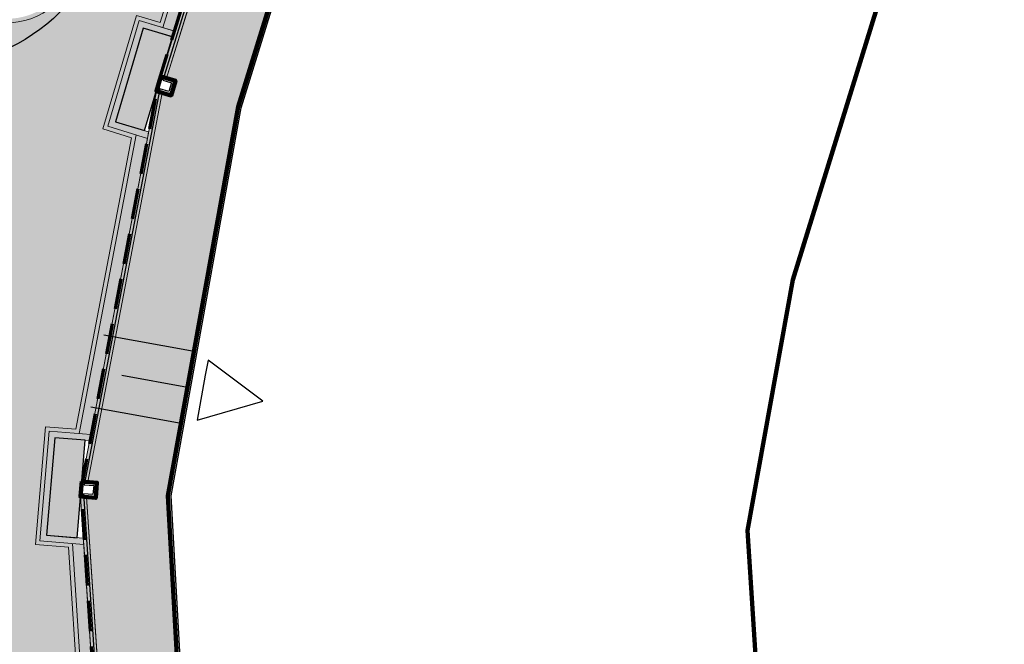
# Model space of a CAD drawing. Header units: metres. Extents: x 154038 to 155227, y 461678 to 462519.
# Tile 124 of 656: x 154382 to 154398, y 461979 to 461989. Entities that reach past the tile are written whole.
import ezdxf

# ---------------------------------------------------------------- set-up
doc = ezdxf.new("R2010")
doc.units = ezdxf.units.M
doc.linetypes.add('DASHED', pattern=[0.75, 0.5, -0.25])
doc.linetypes.add('VH-OPSLUITBAND_100X200', pattern=[16, 8, -2, 4, -2])
for name, color, linetype, lineweight in [('B-GV-GR-BOOM-G', 82, 'Continuous', 25), ('B-GV-GR-BOOM-G2', 92, 'Continuous', 25), ('B-GV-GR-BOOM-S', 3, 'Continuous', 25), ('B-WE-OG-BEBOUWING-GV', 2, 'Continuous', 100), ('B-WE-OG-BEBOUWING_LUIFEL-GV', 7, 'DASHED', 70), ('N-WE-VH-KANTOPSLUITING_OPSLUITBAND_100X200-G', 150, 'VH-OPSLUITBAND_100X200', 0), ('N-WE-VH-KANTVERHARDING_STOEP-STREKLAAG-G', 230, 'Continuous', 18), ('N-WE-VH-KANTVERHARDING_TROTTOIR-ROLLAAG-G', 62, 'Continuous', 18), ('N-WE-VH-KANTVERHARDING_TROTTOIR-STREKLAAG-G', 220, 'Continuous', 18), ('N-WE-VH-VERHARDING_STRAATBAKSTEEN-STOEP-HV_WF-G', 6, 'Continuous', 25), ('N-WE-VH-VERHARDING_STRAATBAKSTEEN-TROTTOIR-HV_DF-G', 2, 'Continuous', 18)]:
    doc.layers.add(name, color=color, linetype=linetype, lineweight=lineweight)
doc.layers.add('B-WE-OG-TOPOGRAFIE_KAVEL_ENTREE-G', color=3, linetype='Continuous')
doc.layers.add('B-WE-OG-TOPOGRAFIE_KAVEL_ENTREE-S', color=252, linetype='Continuous')
doc.layers.add('B-WE-OG-TOPOGRAFIE_KAVEL_ENTREE-H', color=31, linetype='Continuous', plot=False)
doc.layers.add('N-GV-GR-GROENVOORZIENING_BLINDE_GEVEL_Klimplant-V', color=7, linetype='Continuous', true_color=0x31b700)
doc.layers.add('N-GV-GR-GROENVOORZIENING_PORTAAL_Klimplant-G', color=7, linetype='Continuous', true_color=0x00aa13)
for name, color, linetype, lineweight, true_color in [('N-WE-VH-KANTOPSLUITING_OPSLUITBAND_100X200-V', 7, 'Continuous', 5, 0xbbbcbc), ('N-WE-VH-VERHARDING_STRAATBAKSTEEN-STOEP-HV_WF-V', 7, 'Continuous', 25, 0xb33d26), ('N-WE-VH-VERHARDING_STRAATBAKSTEEN-TROTTOIR-HV_DF-V', 7, 'Continuous', 18, 0xd14124), ('N-WE-VH-VERHARDING_STRAATBAKSTEEN_Rijbaan-KV_DF-V', 7, 'Continuous', 18, 0xb33d26)]:
    doc.layers.add(name, color=color, linetype=linetype, lineweight=lineweight, true_color=true_color)

# ---------------------------------------------------------------- blocks, each defined once
blk = doc.blocks.new('*U94')
at = {"layer": 'B-WE-OG-TOPOGRAFIE_KAVEL_ENTREE-G', "ltscale": 0.0001}
blk.add_lwpolyline([(-0.2500000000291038, 0.5), (-1.250000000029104, 0), (-0.2500000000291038, -0.5), (-0.2500000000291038, -0.25), (-0.2500000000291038, 0), (-0.2500000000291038, 0.25)], close=True, dxfattribs=at)
at = {"layer": 'B-WE-OG-TOPOGRAFIE_KAVEL_ENTREE-H'}
for points in [[(-2.91038304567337e-11, 0.5999999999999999), (1.499364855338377, 0.5999999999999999)], [(-2.91038304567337e-11, 0), (1.093126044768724, 0)], [(-2.91038304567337e-11, -0.5999999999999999), (1.499364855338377, -0.5999999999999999)]]:
    blk.add_lwpolyline(points, dxfattribs=at)
blk = doc.blocks.new('*U346')
at = {"layer": 'B-GV-GR-BOOM-G', "color": 0}
blk.add_circle((-2.455635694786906e-11, 1.70530256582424e-11), 3, dxfattribs=at)
at = {"layer": 'B-GV-GR-BOOM-G2', "color": 0}
blk.add_circle((0, 0), 0.25, dxfattribs=at)

msp = doc.modelspace()

# ---------------------------------------------------------------- hatches: boundary and pattern name
at = {"layer": 'N-GV-GR-GROENVOORZIENING_BLINDE_GEVEL_Klimplant-V'}
h = msp.add_hatch(color=256, dxfattribs=at)
h.dxf.hatch_style = 1
h.paths.add_polyline_path([(154384.1088860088, 461987.5421481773), (154384.564809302, 461989.075815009), (154384.0855384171, 461989.2182910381), (154383.6296151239, 461987.6846242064)])
h = msp.add_hatch(color=256, dxfattribs=at)
h.dxf.hatch_style = 1
h.paths.add_polyline_path([(154383.0036892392, 461980.8827529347), (154383.1363107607, 461982.4772470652), (154382.6380313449, 461982.5186912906), (154382.5054098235, 461980.9241971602)])
at = {"layer": 'N-WE-VH-KANTOPSLUITING_OPSLUITBAND_100X200-V'}
h = msp.add_hatch(color=256, dxfattribs=at)
h.dxf.hatch_style = 1
h.paths.add_polyline_path([(154384.3724666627, 461988.4287993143), (154384.4683264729, 461988.4003024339), (154388.031535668, 461999.9274545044), (154387.936, 461999.957)])
h = msp.add_hatch(color=256, dxfattribs=at)
h.dxf.hatch_style = 1
h.paths.add_polyline_path([(154384.1534579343, 461987.4163888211), (154383.5052657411, 461987.6172652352), (154384.018179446, 461989.3426404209), (154384.6013583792, 461989.1692749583), (154384.5718239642, 461989.0737297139), (154384.0855384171, 461989.2182910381), (154383.6296151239, 461987.6846242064), (154384.173814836, 461987.5228463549)])
h = msp.add_hatch(color=256, dxfattribs=at)
h.dxf.hatch_style = 1
h.paths.add_polyline_path([(154384.3975642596, 461988.1605255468), (154384.3012286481, 461988.1891638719), (154383.0803610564, 461981.8045698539), (154383.1805789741, 461981.7962342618)])
h = msp.add_hatch(color=256, dxfattribs=at)
h.dxf.hatch_style = 1
h.paths.add_polyline_path([(154383.1116541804, 461980.7734276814), (154382.3974650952, 461980.8328301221), (154382.5466643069, 461982.6266360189), (154383.2267408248, 461982.5700708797), (154383.2078531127, 461982.4712965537), (154382.6380313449, 461982.5186912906), (154382.5054098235, 461980.9241971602), (154383.1049425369, 461980.8743312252)])
h = msp.add_hatch(color=256, dxfattribs=at)
h.dxf.hatch_style = 1
h.paths.add_polyline_path([(154383.1600844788, 461981.5520540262), (154383.0596389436, 461981.5554301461), (154383.491054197, 461975.0694884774), (154383.5901278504, 461975.0867373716)])
at = {"layer": 'N-WE-VH-VERHARDING_STRAATBAKSTEEN-STOEP-HV_WF-V'}
h = msp.add_hatch(color=256, dxfattribs=at)
h.dxf.hatch_style = 1
h.paths.add_polyline_path([(154405.5653019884, 462052.3537443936), (154404.3241204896, 462052.7376199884), (154403.6422571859, 462050.5330654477), (154403.7868187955, 462050.4874798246), (154403.7116340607, 462050.2490531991), (154403.568384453, 462050.2942250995), (154402.046629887, 462045.3741906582), (154402.1909444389, 462045.3286829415), (154402.1157597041, 462045.0902563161), (154401.9727571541, 462045.13535031), (154400.4510025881, 462040.2153158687), (154400.5950700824, 462040.1698860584), (154400.5198853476, 462039.931459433), (154400.3771298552, 462039.9764755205), (154398.8553752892, 462035.0564410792), (154398.9991957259, 462035.0110891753), (154398.9240109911, 462034.7726625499), (154398.7815025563, 462034.817600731), (154397.2597479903, 462029.8975662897), (154397.4033213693, 462029.8522922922), (154397.3281366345, 462029.6138656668), (154397.1858752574, 462029.6587259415), (154395.6641206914, 462024.7386915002), (154395.8074470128, 462024.6934954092), (154395.7322622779, 462024.4550687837), (154395.5902479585, 462024.499851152), (154394.0684933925, 462019.5798167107), (154394.2115726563, 462019.534698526), (154394.1363879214, 462019.2962719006), (154393.9946206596, 462019.3409763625), (154392.4728664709, 462014.4209431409), (154392.6159210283, 462014.3758327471), (154392.5407362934, 462014.1374061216), (154392.3989937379, 462014.1821027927), (154390.877239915, 462009.2620707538), (154391.0204837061, 462009.2169006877), (154390.9452989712, 462008.9784740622), (154390.8033671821, 462009.0232304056), (154388.3443929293, 462001.0730403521), (154387.9919152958, 461999.9397075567), (154388.031535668, 461999.9274545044), (154384.4683264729, 461988.4003024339), (154384.6121021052, 461988.3575612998), (154384.5408640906, 461988.1179258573), (154384.3975642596, 461988.1605255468), (154383.1805789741, 461981.7962342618), (154383.3295007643, 461981.7838477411), (154383.3087786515, 461981.5347080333), (154383.1604174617, 461981.5470479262), (154383.5904613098, 461975.0817241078), (154383.7374612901, 461975.1082269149), (154383.7818189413, 461974.8621935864), (154383.6350008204, 461974.8357235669), (154385.5735608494, 461968.6909836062), (154385.7102281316, 461968.7513131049), (154385.8111873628, 461968.5226053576), (154385.6747207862, 461968.4623644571), (154389.0030639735, 461962.9598905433), (154389.1226165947, 461963.0496500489), (154389.2727182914, 461962.8497263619), (154389.1536753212, 461962.7603494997), (154393.7696304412, 461958.2254976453), (154393.8605948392, 461958.3438376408), (154394.0588045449, 461958.1914797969), (154393.9678048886, 461958.0730939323), (154398.4449448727, 461955.3956626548), (154398.9636292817, 461956.5517833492), (154394.63, 461959.15), (154390.08, 461963.62), (154386.805, 461969.105), (154384.849, 461975.188), (154384.49, 461981.57), (154385.64, 461987.93), (154389.373, 462000), (154389.826, 462001.464)])
at = {"layer": 'N-WE-VH-VERHARDING_STRAATBAKSTEEN-TROTTOIR-HV_DF-V'}
h = msp.add_hatch(color=256, dxfattribs=at)
h.dxf.hatch_style = 1
edge = h.paths.add_edge_path()
edge.add_line((154405.9314999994, 462058.3449999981), (154406.4150534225, 462059.9078684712))
edge.add_line((154406.4150534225, 462059.9078684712), (154405.8415158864, 462060.0846309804))
edge.add_line((154405.8415158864, 462060.0846309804), (154406.3716633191, 462061.8047890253))
edge.add_line((154406.3716633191, 462061.8047890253), (154406.9452008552, 462061.6280265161))
edge.add_line((154406.9452008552, 462061.6280265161), (154408.011888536, 462065.0663677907))
edge.add_line((154408.011888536, 462065.0663677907), (154407.4385025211, 462065.2430836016))
edge.add_line((154407.4385025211, 462065.2430836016), (154407.9686499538, 462066.9632416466))
edge.add_line((154407.9686499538, 462066.9632416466), (154408.5420359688, 462066.7865258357))
edge.add_line((154408.5420359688, 462066.7865258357), (154409.608824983, 462070.2248358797))
edge.add_line((154409.608824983, 462070.2248358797), (154409.0354891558, 462070.4015362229))
edge.add_line((154409.0354891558, 462070.4015362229), (154409.5656365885, 462072.1216942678))
edge.add_line((154409.5656365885, 462072.1216942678), (154410.1390226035, 462071.9449784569))
edge.add_line((154410.1390226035, 462071.9449784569), (154411.2058618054, 462075.3832730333))
edge.add_line((154411.2058618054, 462075.3832730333), (154410.6324757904, 462075.5599888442))
edge.add_line((154410.6324757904, 462075.5599888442), (154411.1626232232, 462077.2801468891))
edge.add_line((154411.1626232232, 462077.2801468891), (154411.7360092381, 462077.1034310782))
edge.add_line((154411.7360092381, 462077.1034310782), (154412.8024573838, 462080.5418461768))
edge.add_line((154412.8024573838, 462080.5418461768), (154412.2294624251, 462080.7184414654))
edge.add_line((154412.2294624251, 462080.7184414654), (154412.7596098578, 462082.4385995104))
edge.add_line((154412.7596098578, 462082.4385995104), (154413.3329958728, 462082.2618836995))
edge.add_line((154413.3329958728, 462082.2618836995), (154414.3998350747, 462085.7001782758))
edge.add_line((154414.3998350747, 462085.7001782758), (154413.8264490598, 462085.8768940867))
edge.add_line((154413.8264490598, 462085.8768940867), (154414.3565964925, 462087.5970521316))
edge.add_line((154414.3565964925, 462087.5970521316), (154414.9299825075, 462087.4203363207))
edge.add_line((154414.9299825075, 462087.4203363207), (154415.9968217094, 462090.858630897))
edge.add_line((154415.9968217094, 462090.858630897), (154415.4234356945, 462091.0353467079))
edge.add_line((154415.4234356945, 462091.0353467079), (154415.86422217, 462092.4655571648))
edge.add_line((154415.86422217, 462092.4655571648), (154413.2662694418, 462093.2686230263))
edge.add_line((154413.2662694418, 462093.2686230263), (154403.4948543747, 462057.2177540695))
edge.add_arc((154402.5297359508, 462057.4782493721), 0.9996556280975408, 255.8555167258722, 344.8952207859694, ccw=False)
edge.add_line((154402.2854521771, 462056.5089007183), (154401.5869071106, 462056.6846876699))
edge.add_line((154401.5869071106, 462056.6846876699), (154400.7327714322, 462053.2905093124))
edge.add_line((154400.7327714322, 462053.2905093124), (154391.0791988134, 462014.928984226))
edge.add_line((154391.0791988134, 462014.928984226), (154386.2304081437, 462016.1491687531))
edge.add_line((154386.2304081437, 462016.1491687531), (154385.6813122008, 462013.9671989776))
edge.add_line((154385.6813122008, 462013.9671989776), (154388.7850464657, 462013.1861527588))
edge.add_arc((154388.5166037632, 462012.1194107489), 1.100000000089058, -17.095839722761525, 75.87496187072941, ccw=False)
edge.add_line((154389.5679995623, 462011.7960427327), (154382.9102187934, 461990.1489987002))
edge.add_arc((154381.8583787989, 461990.4727267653), 1.10053043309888, 257.3392511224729, 342.89304195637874, ccw=False)
edge.add_line((154381.6171669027, 461989.3989558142), (154381.3401748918, 461989.4679375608))
edge.add_line((154381.3401748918, 461989.4679375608), (154377.6669787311, 461974.7184416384))
edge.add_line((154377.6669787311, 461974.7184416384), (154377.2295783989, 461972.9620871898))
edge.add_line((154377.2295783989, 461972.9620871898), (154381.4496354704, 461971.9111294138))
edge.add_arc((154381.2079778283, 461970.9407678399), 1.000000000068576, 17.552977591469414, 76.01560358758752, ccw=False)
edge.add_line((154382.1614163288, 461971.2423553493), (154384.4536995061, 461971.9082834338))
edge.add_line((154384.4536995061, 461971.9082834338), (154383.7708562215, 461974.0727221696))
edge.add_line((154383.7708562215, 461974.0727221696), (154383.082814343, 461973.9486742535))
edge.add_line((154383.082814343, 461973.9486742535), (154382.7634392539, 461975.7201142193))
edge.add_line((154382.7634392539, 461975.7201142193), (154383.4396681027, 461975.8420323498))
edge.add_line((154383.4396681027, 461975.8420323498), (154383.1116541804, 461980.7734276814))
edge.add_line((154383.1116541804, 461980.7734276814), (154382.3974650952, 461980.8328301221))
edge.add_line((154382.3974650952, 461980.8328301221), (154382.5466643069, 461982.6266360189))
edge.add_line((154382.5466643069, 461982.6266360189), (154383.2267408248, 461982.5700708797))
edge.add_line((154383.2267408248, 461982.5700708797), (154384.1534579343, 461987.4163888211))
edge.add_line((154384.1534579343, 461987.4163888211), (154383.5052657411, 461987.6172652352))
edge.add_line((154383.5052657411, 461987.6172652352), (154384.018179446, 461989.3426404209))
edge.add_line((154384.018179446, 461989.3426404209), (154384.5984450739, 461989.1701410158))
edge.add_line((154384.5984450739, 461989.1701410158), (154387.9359726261, 461999.9569114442))
edge.add_line((154387.9359726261, 461999.9569114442), (154387.323165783, 462000.1465299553))
edge.add_line((154387.323165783, 462000.1465299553), (154388.3700103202, 462003.5611122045))
edge.add_line((154388.3700103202, 462003.5611122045), (154388.952519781, 462003.3808684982))
edge.add_line((154388.952519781, 462003.3808684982), (154390.4793909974, 462008.3127930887))
edge.add_line((154390.4793909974, 462008.3127930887), (154389.9060049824, 462008.4895088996))
edge.add_line((154389.9060049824, 462008.4895088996), (154390.4361524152, 462010.2096669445))
edge.add_line((154390.4361524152, 462010.2096669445), (154391.0105009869, 462010.0360743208))
edge.add_line((154391.0105009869, 462010.0360743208), (154392.0733882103, 462013.4721689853))
edge.add_line((154392.0733882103, 462013.4721689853), (154391.5014423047, 462013.648440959))
edge.add_line((154391.5014423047, 462013.648440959), (154392.0315897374, 462015.3685990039))
edge.add_line((154392.0315897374, 462015.3685990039), (154392.6049757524, 462015.191883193))
edge.add_line((154392.6049757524, 462015.191883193), (154393.6704799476, 462018.630590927))
edge.add_line((154393.6704799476, 462018.630590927), (154393.0970939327, 462018.8073067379))
edge.add_line((154393.0970939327, 462018.8073067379), (154393.6272413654, 462020.5274647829))
edge.add_line((154393.6272413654, 462020.5274647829), (154394.2022294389, 462020.3502552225))
edge.add_line((154394.2022294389, 462020.3502552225), (154395.2649784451, 462023.7898118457))
edge.add_line((154395.2649784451, 462023.7898118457), (154394.6929682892, 462023.9661036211))
edge.add_line((154394.6929682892, 462023.9661036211), (154395.2231157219, 462025.686261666))
edge.add_line((154395.2231157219, 462025.686261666), (154395.7965017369, 462025.5095458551))
edge.add_line((154395.7965017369, 462025.5095458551), (154396.8622286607, 462028.9481846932))
edge.add_line((154396.8622286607, 462028.9481846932), (154396.2888426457, 462029.1249005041))
edge.add_line((154396.2888426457, 462029.1249005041), (154396.8189900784, 462030.8450585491))
edge.add_line((154396.8189900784, 462030.8450585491), (154397.393978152, 462030.6678489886))
edge.add_line((154397.393978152, 462030.6678489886), (154398.4581030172, 462034.1069815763))
edge.add_line((154398.4581030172, 462034.1069815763), (154397.8847170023, 462034.2836973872))
edge.add_line((154397.8847170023, 462034.2836973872), (154398.414864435, 462036.0038554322))
edge.add_line((154398.414864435, 462036.0038554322), (154398.98825045, 462035.8271396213))
edge.add_line((154398.98825045, 462035.8271396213), (154400.0539773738, 462039.2657784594))
edge.add_line((154400.0539773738, 462039.2657784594), (154399.4805913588, 462039.4424942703))
edge.add_line((154399.4805913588, 462039.4424942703), (154400.0107387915, 462041.1626523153))
edge.add_line((154400.0107387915, 462041.1626523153), (154400.5841248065, 462040.9859365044))
edge.add_line((154400.5841248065, 462040.9859365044), (154401.6498517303, 462044.4245753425))
edge.add_line((154401.6498517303, 462044.4245753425), (154401.0764657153, 462044.6012911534))
edge.add_line((154401.0764657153, 462044.6012911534), (154401.6066131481, 462046.3214491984))
edge.add_line((154401.6066131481, 462046.3214491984), (154402.1799991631, 462046.1447333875))
edge.add_line((154402.1799991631, 462046.1447333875), (154403.2457260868, 462049.5833722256))
edge.add_line((154403.2457260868, 462049.5833722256), (154402.6723400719, 462049.7600880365))
edge.add_line((154402.6723400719, 462049.7600880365), (154403.2024875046, 462051.4802460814))
edge.add_line((154403.2024875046, 462051.4802460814), (154403.7758735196, 462051.3035302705))
edge.add_line((154403.7758735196, 462051.3035302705), (154404.258, 462052.8625))
edge.add_line((154404.258, 462052.8625), (154405.9314999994, 462058.3449999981))
at = {"layer": 'N-WE-VH-VERHARDING_STRAATBAKSTEEN_Rijbaan-KV_DF-V'}
h = msp.add_hatch(color=256, dxfattribs=at)
h.dxf.hatch_style = 1
edge = h.paths.add_edge_path()
edge.add_line((154346.3655189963, 462123.4474894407), (154339.6690574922, 462103.1804047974))
edge.add_line((154339.6690574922, 462103.1804047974), (154331.5193567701, 462083.4356807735))
edge.add_line((154331.5193567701, 462083.4356807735), (154321.8864262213, 462064.3270959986))
edge.add_line((154321.8864262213, 462064.3270959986), (154319.064452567, 462059.5558212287))
edge.add_line((154319.064452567, 462059.5558212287), (154316.2103360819, 462061.243890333))
edge.add_arc((154313.6649621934, 462056.9402788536), 4.999999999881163, 59.39777921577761, 149.4251789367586)
edge.add_line((154309.3601339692, 462059.4835943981), (154295.4018813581, 462035.8577883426))
edge.add_arc((154299.7067095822, 462033.3144727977), 4.999999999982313, 149.425178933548, 239.2784399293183)
edge.add_line((154297.1523773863, 462029.0161723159), (154310.3450331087, 462021.1762305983))
edge.add_arc((154317.2452423, 462033.549449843), 14.16719595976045, 240.8527758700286, 248.9522969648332)
edge.add_line((154312.1571632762, 462020.327464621), (154334.4042784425, 462011.1510402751))
edge.add_arc((154336.3108423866, 462015.7732706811), 4.999999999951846, 247.5849764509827, 256.0899883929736)
edge.add_line((154335.1088540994, 462010.9198982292), (154350.5998025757, 462007.0834033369))
edge.add_arc((154349.3978142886, 462002.2300308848), 5.000000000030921, 59.37977109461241, 76.0899883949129, ccw=False)
edge.add_line((154351.944540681, 462006.5328421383), (154352.6260687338, 462006.1294627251))
edge.add_arc((154355.1727951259, 462010.4322739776), 4.999999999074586, 239.3797710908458, 256.0899883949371)
edge.add_line((154353.9708068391, 462005.5789015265), (154356.9781779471, 462004.8340984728))
edge.add_line((154356.9781779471, 462004.8340984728), (154367.5271780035, 462002.1693614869))
edge.add_line((154367.5271780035, 462002.1693614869), (154370.594703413, 462001.3944872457))
edge.add_arc((154371.8192663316, 462006.2422130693), 5.000000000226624, 255.8233322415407, 334.7988763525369)
edge.add_line((154376.3433598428, 462004.1132278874), (154378.3551998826, 462008.3883879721))
edge.add_arc((154373.8311063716, 462010.5173731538), 5.000000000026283, 334.7988763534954, 345.8749618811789)
edge.add_line((154378.6799336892, 462009.2971790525), (154401.6515090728, 462100.5820018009))
edge.add_line((154401.6515090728, 462100.5820018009), (154406.9852191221, 462099.2397882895))
edge.add_line((154406.9852191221, 462099.2397882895), (154397.3315953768, 462060.8780600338))
edge.add_line((154397.3315953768, 462060.8780600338), (154396.6527595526, 462061.0488872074))
edge.add_line((154396.6527595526, 462061.0488872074), (154394.6715745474, 462053.1760217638))
edge.add_line((154394.6715745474, 462053.1760217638), (154395.3511736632, 462053.0050023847))
edge.add_line((154395.3511736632, 462053.0050023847), (154390.2256132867, 462032.6401919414))
edge.add_line((154390.2256132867, 462032.6401919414), (154389.5467596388, 462032.8109482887))
edge.add_line((154389.5467596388, 462032.8109482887), (154388.7372010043, 462029.5939109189))
edge.add_line((154388.7372010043, 462029.5939109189), (154389.4156288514, 462029.4214625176))
edge.add_line((154389.4156288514, 462029.4214625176), (154383.7651946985, 462006.9676746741))
edge.add_line((154383.7651946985, 462006.9676746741), (154376.807218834, 461992.1819759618))
edge.add_arc((154381.331312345, 461990.0529907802), 4.999999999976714, 154.7988763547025, 166.0156035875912)
edge.add_line((154376.4795044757, 461991.2612789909), (154371.1051861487, 461969.68365288))
edge.add_line((154371.1051861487, 461969.68365288), (154363.8723419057, 461953.1420104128))
edge.add_arc((154368.4536651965, 461951.1389210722), 5.000088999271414, 156.3836358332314, 248.3411709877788)
edge.add_line((154366.60823727, 461946.491848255), (154366.6592998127, 461946.4715747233))
edge.add_line((154366.6592998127, 461946.4715747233), (154352.2416857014, 461952.1958481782))
edge.add_arc((154354.0386536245, 461956.8622859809), 5.000473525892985, 248.939130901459, 336.380420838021)
edge.add_line((154358.6202168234, 461954.8587855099), (154365.8806715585, 461971.4635736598))
edge.add_line((154365.8806715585, 461971.4635736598), (154371.1315098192, 461992.5091953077))
edge.add_arc((154366.27970195, 461993.7174835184), 4.999999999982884, 346.0156035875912, 435.8233322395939)
edge.add_line((154367.5042648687, 461998.5652093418), (154356.1296396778, 462001.438503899))
edge.add_line((154356.1296396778, 462001.438503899), (154353.1565705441, 462002.1748154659))
edge.add_arc((154351.9545822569, 461997.321443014), 4.99999999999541, 76.08998839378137, 92.77818827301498)
edge.add_line((154351.7122345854, 462002.315566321), (154350.8803402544, 462002.2858641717))
edge.add_arc((154350.6379925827, 462007.2799874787), 4.999999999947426, 256.0899883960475, 272.778188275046, ccw=False)
edge.add_line((154349.4360042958, 462002.4266150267), (154337.7325265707, 462005.3251033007))
edge.add_arc((154337.2517312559, 462003.38375432), 1.999999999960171, 76.08998839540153, 165.7499673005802)
edge.add_line((154335.3132697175, 462003.8760620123), (154335.1888994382, 462003.3863540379))
edge.add_line((154335.1888994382, 462003.3863540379), (154331.809089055, 462004.2350527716))
edge.add_line((154331.809089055, 462004.2350527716), (154332.0188515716, 462005.1214022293))
edge.add_arc((154330.0726110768, 462005.5819974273), 1.999999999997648, 346.6854067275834, 427.584976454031)
edge.add_line((154330.8352366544, 462007.4308895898), (154310.3759552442, 462015.8698735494))
edge.add_arc((154317.2452423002, 462033.5494498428), 18.96719595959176, 240.6390520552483, 248.76667882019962, ccw=False)
edge.add_line((154307.9454396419, 462017.0186243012), (154294.2962136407, 462025.129890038))
edge.add_arc((154292.7636143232, 462022.5509097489), 2.999999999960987, 59.27843992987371, 165.8531268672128)
edge.add_line((154289.8545971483, 462023.2841348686), (154287.8359008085, 462015.2751044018))
edge.add_line((154287.8359008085, 462015.2751044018), (154283.8632318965, 462016.2799413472))
edge.add_line((154283.8632318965, 462016.2799413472), (154284.9895646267, 462020.85211158))
edge.add_line((154284.9895646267, 462020.85211158), (154281.4008986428, 462022.9723146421))
edge.add_line((154281.4008986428, 462022.9723146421), (154304.5232118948, 462062.1092541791))
edge.add_arc((154313.1334630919, 462057.0210789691), 10.00129754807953, 72.70910643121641, 149.419295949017, ccw=False)
edge.add_arc((154316.7007223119, 462068.4799534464), 2.000000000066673, 252.7032232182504, 333.2466271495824)
edge.add_line((154318.4866272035, 462067.5796514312), (154327.4245828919, 462085.3096333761))
edge.add_line((154327.4245828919, 462085.3096333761), (154335.4473333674, 462104.7467881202))
edge.add_line((154335.4473333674, 462104.7467881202), (154342.0407687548, 462124.7020604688))
edge.add_line((154342.0407687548, 462124.7020604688), (154352.1387758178, 462165.04183881))
edge.add_line((154352.1387758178, 462165.04183881), (154355.7628846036, 462164.1322223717))
edge.add_line((154355.7628846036, 462164.1322223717), (154353.9603339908, 462153.7867322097))
edge.add_line((154353.9603339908, 462153.7867322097), (154346.3655189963, 462123.4474894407))
edge = h.paths.add_edge_path(flags=17)
edge.add_arc((154735.5031688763, 462271.5015979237), 4.999999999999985, 125.9385176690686, 138.150287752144, ccw=False)
edge.add_line((154732.5685849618, 462275.549834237), (154735.8470371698, 462277.9263983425))
edge.add_arc((154736.4339539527, 462277.1167510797), 1.000000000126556, 44.27258667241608, 125.93851766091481, ccw=False)
edge.add_line((154737.1499807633, 462277.8148238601), (154732.334294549, 462282.9696525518))
edge.add_arc((154731.6182677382, 462282.2715797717), 1.000000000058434, -54.06148233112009, 44.272586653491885, ccw=False)
edge.add_line((154732.2051845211, 462281.4619325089), (154729.9240080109, 462279.8082978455))
edge.add_arc((154735.7931758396, 462271.7118252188), 9.999999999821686, 125.9385176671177, 159.8812514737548)
edge.add_line((154726.4033583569, 462275.1514949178), (154712.1371545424, 462236.2067526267))
edge.add_arc((154709.3202092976, 462237.2386535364), 3.000000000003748, 249.8812514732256, 339.8812514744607, ccw=False)
edge.add_line((154708.2883083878, 462234.4217082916), (154663.7725424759, 462250.7286845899))
edge.add_line((154663.7725424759, 462250.7286845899), (154656.1079703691, 462250.0630933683))
edge.add_line((154656.1079703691, 462250.0630933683), (154584.3613417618, 462276.2290524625))
edge.add_arc((154586.0632988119, 462280.9304984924), 5.000025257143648, 159.6304989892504, 250.09938210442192, ccw=False)
edge.add_line((154581.3759381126, 462282.6708726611), (154586.6440892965, 462297.0625800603))
edge.add_line((154586.6440892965, 462297.0625800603), (154545.8382322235, 462312.2135262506))
edge.add_line((154545.8382322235, 462312.2135262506), (154543.9238186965, 462307.0574598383))
edge.add_line((154543.9238186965, 462307.0574598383), (154578.6714521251, 462294.1558922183))
edge.add_arc((154577.6272265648, 462291.3434923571), 3.000000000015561, -20.21334639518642, 69.63036995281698, ccw=False)
edge.add_line((154580.442464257, 462290.3069419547), (154576.1003610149, 462278.5139286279))
edge.add_arc((154571.4082981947, 462280.2415126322), 5.000000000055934, 301.49318088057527, 339.7866536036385, ccw=False)
edge.add_arc((154579.2442544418, 462267.4509774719), 9.999999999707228, 121.4931808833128, 159.6303699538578)
edge.add_line((154569.869588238, 462270.9317293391), (154560.0751634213, 462244.5540653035))
edge.add_arc((154557.2717091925, 462245.6220748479), 2.999999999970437, 249.9106884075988, 339.14506041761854, ccw=False)
edge.add_line((154556.2412556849, 462242.8045998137), (154537.0470548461, 462249.8246199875))
edge.add_arc((154536.360085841, 462247.9463032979), 2.000000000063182, 69.9106884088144, 159.7067651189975)
edge.add_line((154534.484226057, 462248.6399531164), (154518.7866293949, 462206.1884314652))
edge.add_line((154518.7866293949, 462206.1884314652), (154517.1266457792, 462201.6684760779))
edge.add_line((154517.1266457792, 462201.6684760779), (154504.0308506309, 462166.2479160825))
edge.add_line((154504.0308506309, 462166.2479160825), (154508.5329932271, 462164.5833704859))
edge.add_line((154508.5329932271, 462164.5833704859), (154521.6305956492, 462200.0088186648))
edge.add_line((154521.6305956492, 462200.0088186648), (154523.2905399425, 462204.5286669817))
edge.add_line((154523.2905399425, 462204.5286669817), (154536.2906664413, 462239.6853322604))
edge.add_arc((154540.9803159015, 462237.9512077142), 5.000000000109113, 69.91068840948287, 159.706765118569, ccw=False)
edge.add_line((154542.6977384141, 462242.6469994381), (154554.4056087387, 462238.3650037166))
edge.add_arc((154557.1538001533, 462245.8775869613), 7.999466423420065, 249.90688527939, 339.6332798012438)
edge.add_line((154564.6531743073, 462243.093552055), (154574.4386699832, 462269.447448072))
edge.add_arc((154579.1259759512, 462267.7069990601), 5.000000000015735, 69.96311292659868, 159.6294766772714, ccw=False)
edge.add_line((154580.8391011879, 462272.4043602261), (154655.4630948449, 462245.1890275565))
edge.add_line((154655.4630948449, 462245.1890275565), (154663.1240823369, 462245.8543074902))
edge.add_line((154663.1240823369, 462245.8543074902), (154713.9613245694, 462227.2316535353))
edge.add_line((154713.9613245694, 462227.2316535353), (154727.5885351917, 462264.4320337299))
edge.add_arc((154730.4054804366, 462263.4001328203), 2.999999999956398, 69.882642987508, 159.8812514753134, ccw=False)
edge.add_line((154731.4373129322, 462266.2171031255), (154749.540967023, 462259.5858871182))
edge.add_line((154749.540967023, 462259.5858871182), (154751.0397480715, 462263.6249638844))
edge.add_line((154751.0397480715, 462263.6249638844), (154734.4045412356, 462269.7183000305))
edge.add_arc((154736.1283149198, 462274.4117704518), 5.000006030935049, 197.6182283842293, 249.83320066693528, ccw=False)
edge.add_arc((154733.2690260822, 462273.5037486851), 2.000000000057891, 138.1345799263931, 197.6182116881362, ccw=False)
edge.add_line((154731.7795971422, 462274.8385151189), (154731.7786818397, 462274.8374930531))
edge = h.paths.add_edge_path(flags=0)
edge.add_arc((154536.360085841, 462247.9463032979), 2.000000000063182, 69.9106884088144, 159.7067651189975, ccw=False)
edge.add_arc((154536.360085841, 462247.9463032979), 2.000000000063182, 69.9106884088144, 159.7067651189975)
edge = h.paths.add_edge_path(flags=0)
edge.add_arc((154735.7931758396, 462271.7118252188), 9.999999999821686, 125.93851766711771, 159.8812514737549, ccw=False)
edge.add_arc((154735.7931758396, 462271.7118252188), 9.999999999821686, 125.9385176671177, 159.8812514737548)
edge = h.paths.add_edge_path(flags=17)
edge.add_arc((154735.5031688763, 462271.5015979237), 4.999999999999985, 125.9385176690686, 138.150287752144)
edge.add_line((154731.7795971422, 462274.8385151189), (154731.7786818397, 462274.8374930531))
edge.add_arc((154733.2690260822, 462273.5037486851), 2.000000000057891, 138.134579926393, 197.6182116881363)
edge.add_arc((154736.1283149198, 462274.4117704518), 5.000006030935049, 197.6182283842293, 249.8332006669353)
edge.add_line((154751.0397480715, 462263.6249638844), (154734.4045412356, 462269.7183000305))
edge.add_line((154749.540967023, 462259.5858871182), (154751.0397480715, 462263.6249638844))
edge.add_line((154731.4373129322, 462266.2171031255), (154749.540967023, 462259.5858871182))
edge.add_arc((154730.4054804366, 462263.4001328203), 2.999999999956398, 69.88264298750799, 159.8812514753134)
edge.add_line((154713.9613245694, 462227.2316535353), (154727.5885351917, 462264.4320337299))
edge.add_line((154663.1240823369, 462245.8543074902), (154713.9613245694, 462227.2316535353))
edge.add_line((154655.4630948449, 462245.1890275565), (154663.1240823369, 462245.8543074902))
edge.add_line((154580.8391011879, 462272.4043602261), (154655.4630948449, 462245.1890275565))
edge.add_arc((154579.1259759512, 462267.7069990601), 5.000000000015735, 69.96311292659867, 159.6294766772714)
edge.add_line((154564.6531743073, 462243.093552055), (154574.4386699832, 462269.447448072))
edge.add_arc((154557.1538001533, 462245.8775869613), 7.999466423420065, 249.90688527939, 339.6332798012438)
edge.add_line((154542.6977384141, 462242.6469994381), (154554.4056087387, 462238.3650037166))
edge.add_arc((154540.9803159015, 462237.9512077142), 5.000000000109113, 69.9106884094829, 159.706765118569)
edge.add_line((154523.2905399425, 462204.5286669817), (154536.2906664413, 462239.6853322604))
edge.add_line((154521.6305956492, 462200.0088186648), (154523.2905399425, 462204.5286669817))
edge.add_line((154508.5329932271, 462164.5833704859), (154521.6305956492, 462200.0088186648))
edge.add_line((154504.0308506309, 462166.2479160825), (154508.5329932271, 462164.5833704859))
edge.add_line((154517.1266457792, 462201.6684760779), (154504.0308506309, 462166.2479160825))
edge.add_line((154518.7866293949, 462206.1884314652), (154517.1266457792, 462201.6684760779))
edge.add_line((154534.484226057, 462248.6399531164), (154518.7866293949, 462206.1884314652))
edge.add_arc((154536.360085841, 462247.9463032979), 2.000000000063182, 69.9106884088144, 159.7067651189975)
edge.add_line((154556.2412556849, 462242.8045998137), (154537.0470548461, 462249.8246199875))
edge.add_arc((154557.2717091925, 462245.6220748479), 2.999999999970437, 249.9106884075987, 339.1450604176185)
edge.add_line((154569.869588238, 462270.9317293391), (154560.0751634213, 462244.5540653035))
edge.add_arc((154579.2442544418, 462267.4509774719), 9.999999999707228, 121.4931808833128, 159.6303699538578)
edge.add_arc((154571.4082981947, 462280.2415126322), 5.000000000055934, 301.4931808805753, 339.7866536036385)
edge.add_line((154580.442464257, 462290.3069419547), (154576.1003610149, 462278.5139286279))
edge.add_arc((154577.6272265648, 462291.3434923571), 3.000000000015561, 339.7866536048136, 429.6303699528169)
edge.add_line((154543.9238186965, 462307.0574598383), (154578.6714521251, 462294.1558922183))
edge.add_line((154545.8382322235, 462312.2135262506), (154543.9238186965, 462307.0574598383))
edge.add_line((154586.6440892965, 462297.0625800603), (154545.8382322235, 462312.2135262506))
edge.add_line((154581.3759381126, 462282.6708726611), (154586.6440892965, 462297.0625800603))
edge.add_arc((154586.0632988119, 462280.9304984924), 5.000025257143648, 159.6304989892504, 250.0993821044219)
edge.add_line((154656.1079703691, 462250.0630933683), (154584.3613417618, 462276.2290524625))
edge.add_line((154663.7725424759, 462250.7286845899), (154656.1079703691, 462250.0630933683))
edge.add_line((154708.2883083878, 462234.4217082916), (154663.7725424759, 462250.7286845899))
edge.add_arc((154709.3202092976, 462237.2386535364), 3.000000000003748, 249.8812514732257, 339.8812514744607)
edge.add_line((154726.4033583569, 462275.1514949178), (154712.1371545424, 462236.2067526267))
edge.add_arc((154735.7931758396, 462271.7118252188), 9.999999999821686, 125.9385176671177, 159.8812514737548)
edge.add_line((154732.2051845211, 462281.4619325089), (154729.9240080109, 462279.8082978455))
edge.add_arc((154731.6182677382, 462282.2715797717), 1.000000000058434, 305.9385176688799, 404.2725866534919)
edge.add_line((154732.334294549, 462282.9696525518), (154737.1499807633, 462277.8148238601))
edge.add_arc((154736.4339539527, 462277.1167510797), 1.000000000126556, 44.27258667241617, 125.9385176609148)
edge.add_line((154735.8470371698, 462277.9263983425), (154732.5685849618, 462275.549834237))
edge = h.paths.add_edge_path(flags=0)
edge.add_arc((154736.1283149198, 462274.4117704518), 5.000006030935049, 197.6182283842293, 249.8332006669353)
edge.add_arc((154736.1283149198, 462274.4117704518), 5.000006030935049, 197.6182283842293, 249.8332006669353)
edge = h.paths.add_edge_path(flags=0)
edge.add_arc((154733.2690260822, 462273.5037486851), 2.000000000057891, 138.134579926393, 197.6182116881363)
edge.add_arc((154733.2690260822, 462273.5037486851), 2.000000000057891, 138.134579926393, 197.6182116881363)
edge = h.paths.add_edge_path(flags=0)
edge.add_line((154731.7795971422, 462274.8385151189), (154731.7786818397, 462274.8374930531))
edge.add_line((154731.7795971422, 462274.8385151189), (154731.7786818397, 462274.8374930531))
edge = h.paths.add_edge_path(flags=0)
edge.add_arc((154735.5031688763, 462271.5015979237), 4.999999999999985, 125.9385176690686, 138.150287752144)
edge.add_arc((154735.5031688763, 462271.5015979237), 4.999999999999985, 125.9385176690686, 138.150287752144)
edge = h.paths.add_edge_path(flags=0)
edge.add_line((154732.2051845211, 462281.4619325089), (154729.9240080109, 462279.8082978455))
edge.add_line((154732.2051845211, 462281.4619325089), (154729.9240080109, 462279.8082978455))
edge = h.paths.add_edge_path(flags=0)
edge.add_arc((154731.6182677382, 462282.2715797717), 1.000000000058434, 305.9385176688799, 404.2725866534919)
edge.add_arc((154731.6182677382, 462282.2715797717), 1.000000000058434, 305.9385176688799, 404.2725866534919)
edge = h.paths.add_edge_path(flags=0)
edge.add_line((154737.1499807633, 462277.8148238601), (154732.334294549, 462282.9696525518))
edge.add_line((154737.1499807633, 462277.8148238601), (154732.334294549, 462282.9696525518))
edge = h.paths.add_edge_path(flags=0)
edge.add_arc((154736.4339539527, 462277.1167510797), 1.000000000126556, 44.27258667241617, 125.9385176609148)
edge.add_arc((154736.4339539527, 462277.1167510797), 1.000000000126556, 44.27258667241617, 125.9385176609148)
edge = h.paths.add_edge_path(flags=0)
edge.add_line((154732.5685849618, 462275.549834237), (154735.8470371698, 462277.9263983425))
edge.add_line((154732.5685849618, 462275.549834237), (154735.8470371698, 462277.9263983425))
edge = h.paths.add_edge_path(flags=0)
edge.add_line((154556.2412556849, 462242.8045998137), (154537.0470548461, 462249.8246199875))
edge.add_line((154556.2412556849, 462242.8045998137), (154537.0470548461, 462249.8246199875))
edge = h.paths.add_edge_path(flags=0)
edge.add_arc((154557.2717091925, 462245.6220748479), 2.999999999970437, 249.9106884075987, 339.1450604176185)
edge.add_arc((154557.2717091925, 462245.6220748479), 2.999999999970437, 249.9106884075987, 339.1450604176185)
edge = h.paths.add_edge_path(flags=0)
edge.add_line((154569.869588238, 462270.9317293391), (154560.0751634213, 462244.5540653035))
edge.add_line((154569.869588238, 462270.9317293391), (154560.0751634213, 462244.5540653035))
edge = h.paths.add_edge_path(flags=0)
edge.add_arc((154579.2442544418, 462267.4509774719), 9.999999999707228, 121.4931808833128, 159.6303699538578)
edge.add_arc((154579.2442544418, 462267.4509774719), 9.999999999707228, 121.4931808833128, 159.6303699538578)
edge = h.paths.add_edge_path(flags=0)
edge.add_arc((154571.4082981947, 462280.2415126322), 5.000000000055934, 301.4931808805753, 339.7866536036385)
edge.add_arc((154571.4082981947, 462280.2415126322), 5.000000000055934, 301.4931808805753, 339.7866536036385)
edge = h.paths.add_edge_path(flags=0)
edge.add_line((154580.442464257, 462290.3069419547), (154576.1003610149, 462278.5139286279))
edge.add_line((154580.442464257, 462290.3069419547), (154576.1003610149, 462278.5139286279))
edge = h.paths.add_edge_path(flags=0)
edge.add_arc((154577.6272265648, 462291.3434923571), 3.000000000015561, 339.7866536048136, 429.6303699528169)
edge.add_arc((154577.6272265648, 462291.3434923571), 3.000000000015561, 339.7866536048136, 429.6303699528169)
edge = h.paths.add_edge_path(flags=0)
edge.add_line((154543.9238186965, 462307.0574598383), (154578.6714521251, 462294.1558922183))
edge.add_line((154543.9238186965, 462307.0574598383), (154578.6714521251, 462294.1558922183))
edge = h.paths.add_edge_path(flags=0)
edge.add_line((154545.8382322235, 462312.2135262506), (154543.9238186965, 462307.0574598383))
edge.add_line((154545.8382322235, 462312.2135262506), (154543.9238186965, 462307.0574598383))
edge = h.paths.add_edge_path(flags=0)
edge.add_line((154586.6440892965, 462297.0625800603), (154545.8382322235, 462312.2135262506))
edge.add_line((154586.6440892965, 462297.0625800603), (154545.8382322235, 462312.2135262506))
edge = h.paths.add_edge_path(flags=0)
edge.add_line((154581.3759381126, 462282.6708726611), (154586.6440892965, 462297.0625800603))
edge.add_line((154581.3759381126, 462282.6708726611), (154586.6440892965, 462297.0625800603))
edge = h.paths.add_edge_path(flags=0)
edge.add_arc((154586.0632988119, 462280.9304984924), 5.000025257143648, 159.6304989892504, 250.0993821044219)
edge.add_arc((154586.0632988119, 462280.9304984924), 5.000025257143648, 159.6304989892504, 250.0993821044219)
edge = h.paths.add_edge_path(flags=0)
edge.add_line((154656.1079703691, 462250.0630933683), (154584.3613417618, 462276.2290524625))
edge.add_line((154656.1079703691, 462250.0630933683), (154584.3613417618, 462276.2290524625))
edge = h.paths.add_edge_path(flags=0)
edge.add_line((154663.7725424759, 462250.7286845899), (154656.1079703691, 462250.0630933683))
edge.add_line((154663.7725424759, 462250.7286845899), (154656.1079703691, 462250.0630933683))
edge = h.paths.add_edge_path(flags=0)
edge.add_line((154708.2883083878, 462234.4217082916), (154663.7725424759, 462250.7286845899))
edge.add_line((154708.2883083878, 462234.4217082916), (154663.7725424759, 462250.7286845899))
edge = h.paths.add_edge_path(flags=0)
edge.add_arc((154709.3202092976, 462237.2386535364), 3.000000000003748, 249.8812514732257, 339.8812514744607)
edge.add_arc((154709.3202092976, 462237.2386535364), 3.000000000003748, 249.8812514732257, 339.8812514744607)
edge = h.paths.add_edge_path(flags=0)
edge.add_line((154726.4033583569, 462275.1514949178), (154712.1371545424, 462236.2067526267))
edge.add_line((154726.4033583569, 462275.1514949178), (154712.1371545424, 462236.2067526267))
edge = h.paths.add_edge_path(flags=0)
edge.add_line((154751.0397480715, 462263.6249638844), (154734.4045412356, 462269.7183000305))
edge.add_line((154751.0397480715, 462263.6249638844), (154734.4045412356, 462269.7183000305))
edge = h.paths.add_edge_path(flags=0)
edge.add_line((154749.540967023, 462259.5858871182), (154751.0397480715, 462263.6249638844))
edge.add_line((154749.540967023, 462259.5858871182), (154751.0397480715, 462263.6249638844))
edge = h.paths.add_edge_path(flags=0)
edge.add_line((154731.4373129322, 462266.2171031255), (154749.540967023, 462259.5858871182))
edge.add_line((154731.4373129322, 462266.2171031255), (154749.540967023, 462259.5858871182))
edge = h.paths.add_edge_path(flags=0)
edge.add_arc((154730.4054804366, 462263.4001328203), 2.999999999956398, 69.88264298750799, 159.8812514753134)
edge.add_arc((154730.4054804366, 462263.4001328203), 2.999999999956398, 69.88264298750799, 159.8812514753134)
edge = h.paths.add_edge_path(flags=0)
edge.add_line((154713.9613245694, 462227.2316535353), (154727.5885351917, 462264.4320337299))
edge.add_line((154713.9613245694, 462227.2316535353), (154727.5885351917, 462264.4320337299))
edge = h.paths.add_edge_path(flags=0)
edge.add_line((154663.1240823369, 462245.8543074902), (154713.9613245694, 462227.2316535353))
edge.add_line((154663.1240823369, 462245.8543074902), (154713.9613245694, 462227.2316535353))
edge = h.paths.add_edge_path(flags=0)
edge.add_line((154655.4630948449, 462245.1890275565), (154663.1240823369, 462245.8543074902))
edge.add_line((154655.4630948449, 462245.1890275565), (154663.1240823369, 462245.8543074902))
edge = h.paths.add_edge_path(flags=0)
edge.add_line((154580.8391011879, 462272.4043602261), (154655.4630948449, 462245.1890275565))
edge.add_line((154580.8391011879, 462272.4043602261), (154655.4630948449, 462245.1890275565))
edge = h.paths.add_edge_path(flags=0)
edge.add_arc((154579.1259759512, 462267.7069990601), 5.000000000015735, 69.96311292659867, 159.6294766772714)
edge.add_arc((154579.1259759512, 462267.7069990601), 5.000000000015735, 69.96311292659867, 159.6294766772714)
edge = h.paths.add_edge_path(flags=0)
edge.add_line((154564.6531743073, 462243.093552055), (154574.4386699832, 462269.447448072))
edge.add_line((154564.6531743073, 462243.093552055), (154574.4386699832, 462269.447448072))
edge = h.paths.add_edge_path(flags=0)
edge.add_arc((154557.1538001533, 462245.8775869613), 7.999466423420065, 249.90688527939, 339.6332798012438)
edge.add_arc((154557.1538001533, 462245.8775869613), 7.999466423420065, 249.90688527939, 339.6332798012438)
edge = h.paths.add_edge_path(flags=0)
edge.add_line((154542.6977384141, 462242.6469994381), (154554.4056087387, 462238.3650037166))
edge.add_line((154542.6977384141, 462242.6469994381), (154554.4056087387, 462238.3650037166))
edge = h.paths.add_edge_path(flags=0)
edge.add_arc((154540.9803159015, 462237.9512077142), 5.000000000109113, 69.9106884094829, 159.706765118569)
edge.add_arc((154540.9803159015, 462237.9512077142), 5.000000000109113, 69.9106884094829, 159.706765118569)
edge = h.paths.add_edge_path(flags=0)
edge.add_line((154523.2905399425, 462204.5286669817), (154536.2906664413, 462239.6853322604))
edge.add_line((154523.2905399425, 462204.5286669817), (154536.2906664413, 462239.6853322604))
edge = h.paths.add_edge_path(flags=0)
edge.add_line((154521.6305956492, 462200.0088186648), (154523.2905399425, 462204.5286669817))
edge.add_line((154521.6305956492, 462200.0088186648), (154523.2905399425, 462204.5286669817))
edge = h.paths.add_edge_path(flags=0)
edge.add_line((154508.5329932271, 462164.5833704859), (154521.6305956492, 462200.0088186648))
edge.add_line((154508.5329932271, 462164.5833704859), (154521.6305956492, 462200.0088186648))
edge = h.paths.add_edge_path(flags=0)
edge.add_line((154504.0308506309, 462166.2479160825), (154508.5329932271, 462164.5833704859))
edge.add_line((154504.0308506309, 462166.2479160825), (154508.5329932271, 462164.5833704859))
edge = h.paths.add_edge_path(flags=0)
edge.add_line((154517.1266457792, 462201.6684760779), (154504.0308506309, 462166.2479160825))
edge.add_line((154517.1266457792, 462201.6684760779), (154504.0308506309, 462166.2479160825))
edge = h.paths.add_edge_path(flags=0)
edge.add_line((154518.7866293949, 462206.1884314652), (154517.1266457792, 462201.6684760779))
edge.add_line((154518.7866293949, 462206.1884314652), (154517.1266457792, 462201.6684760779))
edge = h.paths.add_edge_path(flags=0)
edge.add_line((154534.484226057, 462248.6399531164), (154518.7866293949, 462206.1884314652))
edge.add_line((154534.484226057, 462248.6399531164), (154518.7866293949, 462206.1884314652))
edge = h.paths.add_edge_path(flags=17)
edge.add_line((154302.5191957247, 462047.9045891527), (154309.3601339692, 462059.4835943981))
edge.add_arc((154313.6649621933, 462056.9402788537), 4.999999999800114, 59.39777921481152, 149.4251789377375, ccw=False)
edge.add_line((154316.2103360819, 462061.243890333), (154319.064452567, 462059.5558212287))

# ---------------------------------------------------------------- linework, layer by layer
at = {"layer": 'B-WE-OG-BEBOUWING-GV'}
msp.add_lwpolyline([(154405.596, 462052.453), (154389.826, 462001.464), (154389.373, 462000), (154385.64, 461987.93), (154384.49, 461981.57), (154384.849, 461975.188), (154386.805, 461969.105), (154390.08, 461963.62), (154394.63, 461959.15), (154399.05, 461956.5), (154402.94, 461965.168), (154403.6, 461966.64), (154401.5, 461967.92), (154400.531, 461968.885), (154398.6497191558, 461970.7588365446), (154397.26, 461969.95), (154395.45, 461973.081), (154394.23, 461976.91), (154393.97, 461981), (154394.71, 461985.1), (154410.712, 462036.847)], dxfattribs=at)
msp.add_lwpolyline([(154405.596, 462052.453), (154389.826, 462001.464), (154389.373, 462000), (154385.64, 461987.93), (154384.49, 461981.57), (154384.849, 461975.188), (154386.805, 461969.105), (154390.08, 461963.62), (154394.63, 461959.15), (154399.05, 461956.5), (154402.94, 461965.168), (154403.6, 461966.64), (154401.5, 461967.92), (154400.531, 461968.885), (154398.6497191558, 461970.7588365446), (154397.26, 461969.95), (154395.45, 461973.081), (154394.23, 461976.91), (154393.97, 461981), (154394.71, 461985.1), (154410.712, 462036.847)], dxfattribs=at)
for points in [[(154384.3724666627, 461988.4287993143), (154384.3012286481, 461988.1891638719), (154384.5408640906, 461988.1179258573), (154384.6121021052, 461988.3575612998)], [(154383.0803610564, 461981.8045698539), (154383.0596389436, 461981.5554301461), (154383.3087786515, 461981.5347080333), (154383.3295007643, 461981.7838477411)]]:
    msp.add_lwpolyline(points, close=True, dxfattribs=at)
at = {"layer": 'B-WE-OG-BEBOUWING_LUIFEL-GV'}
msp.add_lwpolyline([(154405.04, 461970.25), (154406.0599997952, 461969.7599995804, -0.4013022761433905), (154406.55, 461968.429), (154406.04, 461967.35), (154405.37, 461967.66), (154404.748, 461966.296), (154405.46, 461965.97), (154403.99, 461962.75), (154403.593, 461962.927), (154399.796, 461954.467), (154399.642, 461954.559), (154399.428, 461954.688), (154393.807, 461958.069), (154388.998, 461962.798), (154385.532, 461968.536), (154383.509, 461974.94), (154383.417, 461976.36), (154383.07, 461981.68), (154384.332, 461988.309), (154387.936, 461999.957), (154388.081, 462000.561), (154388.087, 462000.585), (154388.2229307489, 462001.0196796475), (154376.352, 462006.606)], format="xyb", dxfattribs=at)
at = {"layer": 'N-GV-GR-GROENVOORZIENING_PORTAAL_Klimplant-G'}
for points in [[(154384.1088860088, 461987.5421481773), (154384.564809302, 461989.075815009), (154384.0855384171, 461989.2182910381), (154383.6296151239, 461987.6846242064)], [(154383.0036892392, 461980.8827529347), (154383.1363107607, 461982.4772470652), (154382.6380313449, 461982.5186912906), (154382.5054098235, 461980.9241971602)]]:
    msp.add_lwpolyline(points, close=True, dxfattribs=at)
at = {"layer": 'N-WE-VH-KANTOPSLUITING_OPSLUITBAND_100X200-G'}
for points in [[(154384.3724666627, 461988.4287993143), (154384.4683264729, 461988.4003024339), (154388.031535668, 461999.9274545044), (154387.936, 461999.957)], [(154384.1534579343, 461987.4163888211), (154383.5052657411, 461987.6172652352), (154384.018179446, 461989.3426404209), (154384.6013583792, 461989.1692749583), (154384.5718239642, 461989.0737297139), (154384.0855384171, 461989.2182910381), (154383.6296151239, 461987.6846242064), (154384.173814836, 461987.5228463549)], [(154384.3975642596, 461988.1605255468), (154384.3012286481, 461988.1891638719), (154383.0803610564, 461981.8045698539), (154383.1805789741, 461981.7962342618)], [(154383.1116541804, 461980.7734276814), (154382.3974650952, 461980.8328301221), (154382.5466643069, 461982.6266360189), (154383.2267408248, 461982.5700708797), (154383.2078531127, 461982.4712965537), (154382.6380313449, 461982.5186912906), (154382.5054098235, 461980.9241971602), (154383.1049425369, 461980.8743312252)], [(154383.1600844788, 461981.5520540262), (154383.0596389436, 461981.5554301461), (154383.491054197, 461975.0694884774), (154383.5901278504, 461975.0867373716)]]:
    msp.add_lwpolyline(points, close=True, dxfattribs=at)
at = {"layer": 'N-WE-VH-KANTVERHARDING_STOEP-STREKLAAG-G'}
for points in [[(154384.849, 461975.188), (154384.49, 461981.57), (154385.64, 461987.93), (154389.373, 462000), (154389.826, 462001.464), (154405.5653019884, 462052.3537443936)], [(154390.8033671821, 462009.0232304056), (154388.3443929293, 462001.0730403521), (154387.9919152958, 461999.9397075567), (154388.031535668, 461999.9274545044), (154384.4683264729, 461988.4003024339), (154384.6121021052, 461988.3575612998), (154384.5408640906, 461988.1179258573), (154384.3975642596, 461988.1605255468), (154383.1805789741, 461981.7962342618), (154383.3295007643, 461981.7838477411), (154383.3087786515, 461981.5347080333), (154383.1604174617, 461981.5470479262), (154383.5904613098, 461975.0817241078)]]:
    msp.add_lwpolyline(points, dxfattribs=at)
at = {"layer": 'N-WE-VH-KANTVERHARDING_TROTTOIR-ROLLAAG-G'}
for points in [[(154384.4067248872, 461989.227134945), (154387.7430360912, 462000.0099742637), (154387.7445203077, 462000.0161518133)], [(154383.0388312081, 461982.5857001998), (154383.9693391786, 461987.4734476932)], [(154383.2520271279, 461975.8082023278), (154382.9276275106, 461980.7887340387)]]:
    msp.add_lwpolyline(points, dxfattribs=at)
at = {"layer": 'N-WE-VH-KANTVERHARDING_TROTTOIR-STREKLAAG-G'}
msp.add_lwpolyline([(154413.3125737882, 462093.1844956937), (154403.5592406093, 462057.2003384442, -0.4093032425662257), (154402.2691528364, 462056.4442228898), (154396.107376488, 462057.994816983), (154395.530101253, 462055.6997074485), (154400.0233229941, 462054.5689967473, -0.4142133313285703), (154400.7974547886, 462053.274231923), (154391.1276047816, 462014.8480234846), (154386.2788138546, 462016.0682080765), (154385.7622732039, 462014.0156048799), (154388.801323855, 462013.2508361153, -0.4294829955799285), (154389.6317523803, 462011.7764348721), (154382.9739716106, 461990.1293908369, -0.3918562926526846), (154381.6017849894, 461989.3340492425), (154381.3887794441, 461989.3870958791), (154377.7317018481, 461974.7023230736), (154377.7155832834, 461974.6375999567), (154372.8637820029, 461975.8458865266), (154371.3110487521, 461969.6135622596)], format="xyb", dxfattribs=at)
msp.add_lwpolyline([(154390.2027641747, 462008.3282527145), (154388.7086603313, 462003.526145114), (154388.3258415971, 462003.6445992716), (154387.2398954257, 462000.1024758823), (154387.6614753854, 461999.9720279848), (154384.3625028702, 461989.3098659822), (154383.9732510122, 461989.4255814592), (154383.422543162, 461987.5730716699), (154383.8926706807, 461987.4273779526), (154382.9845349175, 461982.6571465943), (154382.4857224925, 461982.6986351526), (154382.3254659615, 461980.7718883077), (154382.8648052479, 461980.7270289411), (154383.1815983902, 461975.8632800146)], dxfattribs=at)
at = {"layer": 'N-WE-VH-VERHARDING_STRAATBAKSTEEN-STOEP-HV_WF-G'}
for points in [[(154384.8985612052, 461975.1972057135), (154384.5402526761, 461981.5669133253), (154385.6886629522, 461987.9181214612), (154389.4207675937, 461999.9852264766), (154389.8737656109, 462001.4492200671), (154405.6278432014, 462052.3867382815)], [(154390.7704556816, 462009.0860356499), (154388.2966371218, 462001.0878519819), (154387.9292984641, 461999.9067360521), (154387.9690014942, 461999.894457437), (154384.4056293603, 461988.3667782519), (154384.5499274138, 461988.3238818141), (154384.507184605, 461988.1801005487), (154384.358834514, 461988.2242015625), (154383.1210261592, 461981.7510148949), (154383.2755284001, 461981.7381642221), (154383.2630951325, 461981.5886803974), (154383.1066723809, 461981.601690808), (154383.5442839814, 461975.0225926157)]]:
    msp.add_lwpolyline(points, dxfattribs=at)
at = {"layer": 'N-WE-VH-VERHARDING_STRAATBAKSTEEN-TROTTOIR-HV_DF-G'}
msp.add_lwpolyline([(154383.4396681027, 461975.8420323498), (154383.1116541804, 461980.7734276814), (154382.3974650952, 461980.8328301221), (154382.5466643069, 461982.6266360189), (154383.2267408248, 461982.5700708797), (154384.1534579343, 461987.4163888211), (154383.5052657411, 461987.6172652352), (154384.018179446, 461989.3426404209), (154384.5984450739, 461989.1701410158), (154387.9359726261, 461999.9569114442), (154387.323165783, 462000.1465299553), (154388.3700103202, 462003.5611122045), (154388.952519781, 462003.3808684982), (154390.4793909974, 462008.3127930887)], dxfattribs=at)

# ---------------------------------------------------------------- block references
at = {"layer": 'B-GV-GR-BOOM-S'}
msp.add_blockref('*U346', (154380.5999975, 461991.599998), dxfattribs=at)
at = {"layer": 'B-WE-OG-TOPOGRAFIE_KAVEL_ENTREE-S', "rotation": 169.7506573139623}
msp.add_blockref('*U94', (154384.8102780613, 461983.3412769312), dxfattribs=at)

doc.saveas('drawing.dxf')
